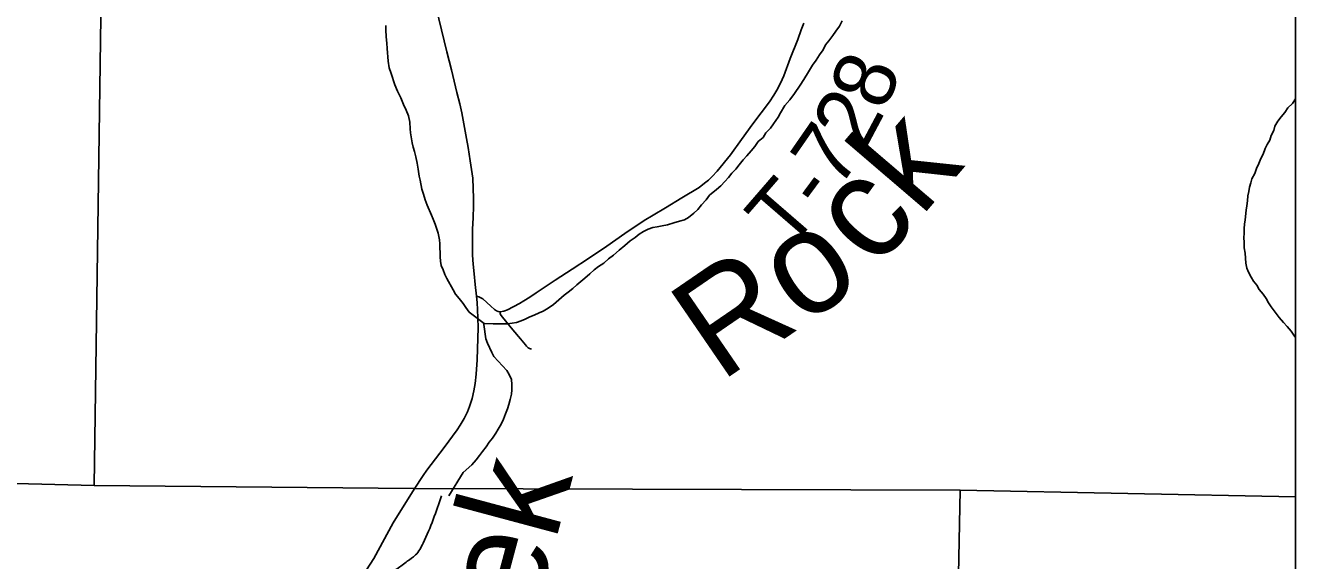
# Model space of a CAD drawing. Extents: x 0 to 191, y 0 to 55.
# Drawn here: x 149.491 to 150.075, y 21.99 to 22.237 of the extents above; entities that cross this region are included whole.
import ezdxf

# ---------------------------------------------------------------- set-up
doc = ezdxf.new("R2010")
doc.units = 0
for name, color, linetype in [('GM_X_Corporation', 7, 'Continuous'), ('GM_X_Minor_River', 7, 'Continuous'), ('GM_X_Minor_River_Text', 7, 'Continuous'), ('GM_X_State_Route', 7, 'Continuous'), ('GM_X_Township_Road', 7, 'Continuous'), ('GM_X_Township_Road_Text', 7, 'Continuous')]:
    doc.layers.add(name, color=color, linetype=linetype)

msp = doc.modelspace()

# ---------------------------------------------------------------- linework, layer by layer
at = {"layer": 'GM_X_Corporation'}
for points in [[(150.07549, 22.0195), (150.07549, 25.41761), (149.5758, 25.41761), (149.56443, 24.97656), (149.56439, 24.97481), (149.56403, 24.95266), (149.5632, 24.9013), (149.56492, 24.82957), (149.56382, 24.82501), (149.56277, 24.77497), (149.55762, 24.60839), (149.55619, 24.51706), (149.55552, 24.46365), (149.54392, 24.0583), (149.54051, 23.67987), (149.53701, 23.54415), (149.53125, 23.09862), (149.52575, 22.26208), (149.5224, 22.02486), (149.6695, 22.02341), (149.9211, 22.0226)], [(150.07549, 22.0195), (150.07549, 24.96967), (149.8571, 24.97337), (149.81101, 24.97388), (149.63635, 24.97567), (149.5815, 24.97623), (149.56443, 24.97656), (149.56439, 24.97481), (149.56403, 24.95266), (149.5632, 24.9013), (149.56492, 24.82957), (149.56382, 24.82501), (149.56277, 24.77497), (149.55762, 24.60839), (149.55619, 24.51706), (149.55552, 24.46365), (149.54392, 24.0583), (149.54051, 23.67987), (149.53701, 23.54415), (149.53125, 23.09862), (149.52575, 22.26208), (149.5224, 22.02486), (149.6695, 22.02341), (149.9211, 22.0226)], [(150.07549, 20.00272), (150.07549, 22.0195), (149.9211, 22.0226), (149.91399, 21.66502), (149.90793, 21.52064), (149.51981, 21.52878), (149.51691, 21.19595), (149.51218, 20.83281), (149.50627, 20.43118), (149.50476, 20.23346), (149.50131, 20.01186), (149.74513, 20.00707), (149.87411, 20.00453)]]:
    msp.add_lwpolyline(points, close=True, dxfattribs=at)
for points in [[(149.53701, 23.54415), (149.53125, 23.09862), (149.52575, 22.26208), (149.5224, 22.02486), (149.41944, 22.02737), (149.18619, 22.02973), (149.02405, 22.03305), (148.79957, 22.03765), (148.54424, 22.04287), (148.50894, 22.04321), (148.22657, 22.04589), (148.22498, 22.0459), (147.89273, 22.04905), (147.58977, 22.05195), (147.49329, 22.05409), (147.41793, 22.05518), (147.41583, 22.05521), (146.94931, 22.06201)], [(147.48205, 21.22082), (147.48909, 21.69468), (147.49076, 21.86656), (147.49329, 22.05409), (147.58977, 22.05195), (147.89273, 22.04905), (148.22498, 22.0459), (148.22657, 22.04589), (148.50894, 22.04321), (148.54424, 22.04287), (148.79957, 22.03765), (149.02405, 22.03305), (149.18619, 22.02973), (149.41944, 22.02737), (149.5224, 22.02486), (149.52575, 22.26208), (149.53125, 23.09862), (149.53701, 23.54415)], [(150.07549, 18.61761), (150.07549, 22.0195), (149.9211, 22.0226), (149.6695, 22.02341), (149.5224, 22.02486), (149.41944, 22.02737), (149.18619, 22.02973), (149.02405, 22.03305), (148.79957, 22.03765), (148.54424, 22.04287), (148.50894, 22.04321), (148.22657, 22.04589), (148.22498, 22.0459), (147.89273, 22.04905), (147.58977, 22.05195), (147.49329, 22.05409), (147.49076, 21.86656), (147.48909, 21.69468), (147.48205, 21.22082)], [(147.48205, 21.22082), (147.48909, 21.69468), (147.49076, 21.86656), (147.49329, 22.05409), (147.58977, 22.05195), (147.89273, 22.04905), (148.22498, 22.0459), (148.22657, 22.04589), (148.50894, 22.04321), (148.54424, 22.04287), (148.79957, 22.03765), (149.02405, 22.03305), (149.18619, 22.02973), (149.41944, 22.02737), (149.5224, 22.02486), (149.6695, 22.02341), (149.9211, 22.0226), (149.91399, 21.66502), (149.90793, 21.52064)]]:
    msp.add_lwpolyline(points, dxfattribs=at)
at = {"layer": 'GM_X_Minor_River'}
for points in [[(149.65661, 22.23671), (149.65663, 22.23462), (149.65684, 22.23139), (149.65706, 22.22854), (149.65727, 22.22608), (149.6577, 22.22019), (149.6581, 22.21715), (149.65907, 22.2145), (149.66082, 22.20939), (149.66198, 22.20636), (149.66352, 22.20333), (149.66468, 22.2003), (149.66603, 22.19766), (149.667, 22.19501), (149.66759, 22.19216), (149.6678, 22.18912), (149.66801, 22.18723), (149.66881, 22.18267), (149.6692, 22.18059), (149.66979, 22.17869), (149.67038, 22.17623), (149.67097, 22.17319), (149.67156, 22.17054), (149.67197, 22.16731), (149.67236, 22.16542), (149.67315, 22.16124), (149.67393, 22.15897), (149.67471, 22.15632), (149.67568, 22.15386), (149.67761, 22.14932), (149.67838, 22.14742), (149.67935, 22.14515), (149.68013, 22.14288), (149.68071, 22.14098), (149.6813, 22.13795), (149.68151, 22.13605), (149.68156, 22.13016), (149.68177, 22.12808), (149.68216, 22.12618), (149.68294, 22.1241), (149.68371, 22.12201), (149.68467, 22.12012), (149.68756, 22.11483), (149.68871, 22.11294), (149.69043, 22.11087), (149.69216, 22.1086), (149.6935, 22.10671), (149.69503, 22.10464), (149.70189, 22.09937)], [(149.85629, 22.22312), (149.85797, 22.22541), (149.85909, 22.2277), (149.86058, 22.22962), (149.86246, 22.2321), (149.86377, 22.23402), (149.86545, 22.23631), (149.86676, 22.23879)], [(149.68567, 22.02005), (149.69225, 22.03071), (149.69619, 22.03435), (149.69826, 22.03665), (149.69976, 22.03856), (149.70107, 22.04048), (149.70275, 22.04258), (149.70425, 22.04469), (149.70575, 22.0466), (149.70724, 22.04889), (149.70836, 22.0508), (149.70967, 22.05309), (149.71078, 22.05538), (149.71171, 22.05786), (149.71264, 22.06015), (149.71319, 22.06205), (149.71393, 22.06434), (149.71447, 22.06681), (149.71465, 22.06891), (149.71462, 22.07138), (149.71442, 22.07365), (149.71345, 22.07592), (149.7123, 22.07781), (149.70637, 22.08422), (149.70541, 22.08611), (149.70348, 22.09027), (149.70271, 22.09236), (149.70231, 22.09444), (149.7021, 22.09672), (149.7017, 22.099), (149.7017, 22.09938), (149.70606, 22.09923), (149.71249, 22.09928), (149.71476, 22.09949), (149.71684, 22.09989), (149.71892, 22.10067), (149.72081, 22.10145), (149.72288, 22.10242), (149.72496, 22.1032), (149.72722, 22.10436), (149.72911, 22.10513), (149.73137, 22.10648), (149.73381, 22.10822), (149.7387, 22.11244), (149.74058, 22.11379), (149.74265, 22.11551), (149.74453, 22.11724), (149.74829, 22.12031), (149.75055, 22.12223), (149.75261, 22.12415), (149.75449, 22.12569), (149.75694, 22.12723), (149.7592, 22.12915), (149.76145, 22.13088), (149.76408, 22.13319), (149.76672, 22.1353), (149.76916, 22.13741), (149.77142, 22.13895), (149.7733, 22.14049), (149.77518, 22.14183), (149.77745, 22.14281), (149.77952, 22.14358), (149.7816, 22.14398), (149.78387, 22.14438), (149.78633, 22.14479), (149.78916, 22.14576), (149.7918, 22.14654), (149.79407, 22.14713), (149.79595, 22.14829), (149.7984, 22.15021), (149.80028, 22.15194), (149.80196, 22.15405), (149.80403, 22.15634), (149.80571, 22.15845), (149.80891, 22.16114), (149.81079, 22.16286), (149.81267, 22.16478), (149.81435, 22.1667), (149.81585, 22.16861), (149.81773, 22.17053), (149.81923, 22.17244), (149.8211, 22.17474), (149.82279, 22.17665), (149.82485, 22.17895), (149.82654, 22.18087), (149.82803, 22.18316), (149.83029, 22.18508), (149.8316, 22.18718), (149.83366, 22.18929), (149.83516, 22.19139), (149.83722, 22.19445), (149.83834, 22.19636), (149.84039, 22.1998), (149.84264, 22.20248), (149.8447, 22.20535), (149.84732, 22.20917), (149.849, 22.21184), (149.85124, 22.21528), (149.85311, 22.21834), (149.85479, 22.22064), (149.85629, 22.22312)], [(150.07549, 22.20282), (150.07402, 22.20076), (150.07196, 22.19865), (150.07046, 22.19655), (150.06878, 22.19464), (150.06728, 22.19253), (150.06597, 22.19024), (150.06542, 22.18834), (150.0643, 22.18605), (150.06357, 22.18376), (150.06245, 22.18185), (150.06152, 22.17994), (150.06059, 22.17746), (150.05947, 22.17536), (150.05854, 22.17308), (150.05743, 22.17079), (150.05669, 22.1685), (150.05539, 22.16602), (150.05483, 22.16411), (150.05428, 22.16221), (150.05392, 22.16012), (150.05356, 22.15821), (150.05339, 22.15593), (150.05303, 22.15365), (150.05267, 22.15156), (150.05233, 22.14718), (150.05197, 22.14509), (150.05179, 22.14319), (150.05181, 22.14091), (150.05164, 22.13901), (150.05185, 22.13673), (150.05187, 22.13426), (150.05227, 22.13179), (150.05248, 22.12951), (150.0525, 22.12724), (150.05308, 22.12496), (150.05386, 22.12307), (150.05501, 22.1208), (150.05616, 22.11891), (150.05769, 22.11702), (150.05866, 22.11513), (150.06057, 22.11287), (150.06191, 22.11098), (150.06307, 22.1089), (150.06422, 22.10701), (150.06613, 22.10456), (150.06786, 22.10211), (150.06996, 22.09985), (150.07168, 22.09796), (150.0734, 22.09589), (150.07493, 22.09362), (150.07549, 22.09303)]]:
    msp.add_lwpolyline(points, dxfattribs=at)
msp.add_spline([(149.63933, 21.94095), (149.6395, 21.94456), (149.63984, 21.94911), (149.64019, 21.95329), (149.64055, 21.95709), (149.64109, 21.9607), (149.6422, 21.96451), (149.64445, 21.96908), (149.64765, 21.97327), (149.65047, 21.9769), (149.65442, 21.98186), (149.65819, 21.98454), (149.66178, 21.98647), (149.6665, 21.98991), (149.67028, 21.99279), (149.67385, 21.99831), (149.68225, 22.02008)], degree=3, dxfattribs=at)
at = {"layer": 'GM_X_State_Route'}
for points in [[(149.6696, 22.02314), (149.67373, 22.02946), (149.67548, 22.03186), (149.68341, 22.04224), (149.68949, 22.05046), (149.6909, 22.05262), (149.69262, 22.05561), (149.69415, 22.05872), (149.69514, 22.06111), (149.69582, 22.06308), (149.69635, 22.0649), (149.69718, 22.06843), (149.69774, 22.07181), (149.69823, 22.07607), (149.69865, 22.08265), (149.69902, 22.09268), (149.69907, 22.09744), (149.69898, 22.10208), (149.69881, 22.10562), (149.69861, 22.10911), (149.69833, 22.11196), (149.69779, 22.1173), (149.69728, 22.12228), (149.69684, 22.12672), (149.69656, 22.13088), (149.69646, 22.13757), (149.69659, 22.14286), (149.69688, 22.14801), (149.69705, 22.15364), (149.697, 22.15702), (149.69662, 22.16628), (149.69547, 22.17434), (149.69448, 22.18043), (149.69381, 22.18464), (149.69163, 22.19636), (149.6907, 22.20056), (149.68933, 22.2058), (149.68684, 22.21622), (149.68474, 22.22452), (149.68229, 22.23463), (149.67614, 22.26009)], [(149.64302, 21.97852), (149.65114, 21.99124), (149.66002, 22.00758), (149.6696, 22.02314)]]:
    msp.add_lwpolyline(points, dxfattribs=at)
at = {"layer": 'GM_X_Township_Road'}
for points in [[(149.69833, 22.11196), (149.69942, 22.11168), (149.7004, 22.11129), (149.70127, 22.11072), (149.70495, 22.10745), (149.70664, 22.10587), (149.70762, 22.10519), (149.70838, 22.10495), (149.70919, 22.10482), (149.71101, 22.10506), (149.71265, 22.10573), (149.71809, 22.10862), (149.72021, 22.10985), (149.72289, 22.11151), (149.72586, 22.11347), (149.73453, 22.11943), (149.74236, 22.12442), (149.74997, 22.12926), (149.75844, 22.13496), (149.7667, 22.14084), (149.77562, 22.14684), (149.77969, 22.14927), (149.78541, 22.15268), (149.79289, 22.1572), (149.80086, 22.16211), (149.80338, 22.16397), (149.80513, 22.16545), (149.80683, 22.16703), (149.80912, 22.16958), (149.81528, 22.17713), (149.82043, 22.1842), (149.82555, 22.19137), (149.83326, 22.20155), (149.83529, 22.20452), (149.83667, 22.20683), (149.83833, 22.21001), (149.83985, 22.2135), (149.84283, 22.2214), (149.84624, 22.23015), (149.84791, 22.23463), (149.84908, 22.23779)], [(149.72364, 22.08752), (149.72273, 22.08791), (149.72219, 22.08825), (149.72144, 22.08892), (149.72087, 22.08955), (149.71855, 22.09234), (149.7151, 22.09651), (149.71229, 22.09989), (149.7097, 22.10302), (149.7094, 22.1035), (149.70925, 22.10404), (149.70919, 22.10482)]]:
    msp.add_lwpolyline(points, dxfattribs=at)

# ---------------------------------------------------------------- texts
at = {"layer": 'GM_X_Minor_River_Text'}
for s, height, rotation, p in [('ck', 0.04734, 49.43087, (149.88229, 22.12385)), ('Ro', 0.047343, 34.43101, (149.81056, 22.07204)), ('Creek', 0.047337, 74.9921, (149.69912, 21.86604))]:
    msp.add_text(s, height=height, rotation=rotation, dxfattribs=at).set_placement(p)
at = {"layer": 'GM_X_Township_Road_Text'}
for s, rotation, p in [('8', 68.23274, (149.8864, 22.19666)), ('2', 62.03247, (149.87678, 22.17816)), ('7', 55.34425, (149.86495, 22.16068)), ('T', 49.12351, (149.84205, 22.13257)), ('-', 53.54327, (149.85745, 22.15051))]:
    msp.add_text(s, height=0.02841, rotation=rotation, dxfattribs=at).set_placement(p)

doc.saveas('drawing.dxf')
